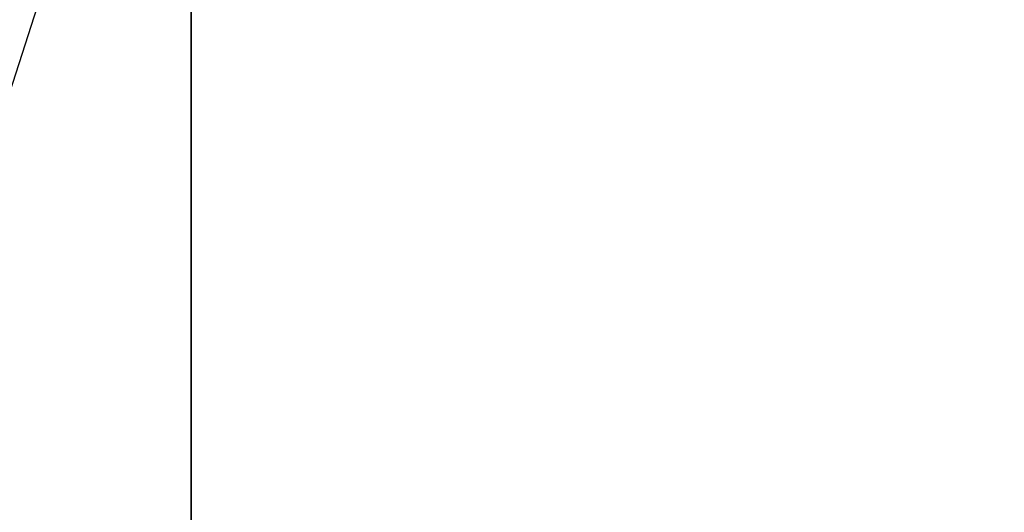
# Model space of a CAD drawing. Extents: x 0 to 80, y 0 to 80.
# Tile 445 of 656: x 9.27912 to 9.29466, y 35.40674 to 35.41451. Entities that reach past the tile are written whole.
import ezdxf

# ---------------------------------------------------------------- set-up
doc = ezdxf.new("R2010")
doc.units = 0
doc.header["$LTSCALE"] = 25.4
doc.layers.get('0').update_dxf_attribs({"color": 13, "linetype": 'CONTINUOUS'})

# ---------------------------------------------------------------- blocks, each defined once
blk = doc.blocks.new('ORBIT-I-KINKIET-20-7806-78')
at = {"color": 7}
for q in [(25.639109, 35.64608, 302.809326), (25.678438, 35.64608, 302.75235)]:
    blk.add_line((25.678438, 35.76836, 302.75235), q, dxfattribs=at)
mesh = blk.add_polyface(dxfattribs=at)
corners = [(25.935089, 35.76836, 344.928497), (25.202963, 35.64608, 344.543243), (25.935089, 35.64608, 344.928497)]
mesh.append_faces([[corners[k] for k in face] for face in [(0, 1, 2)]], dxfattribs={"color": 7})
mesh = blk.add_polyface(dxfattribs=at)
corners = [(25.935089, 35.76836, 344.928497), (25.202963, 35.76836, 344.543243), (25.202963, 35.64608, 344.543243)]
mesh.append_faces([[corners[k] for k in face] for face in [(0, 1, 2)]], dxfattribs={"color": 7})
mesh = blk.add_polyface(dxfattribs=at)
corners = [(26.402742, 35.64608, 302.383881), (25.678438, 35.76836, 302.75235), (26.402742, 35.76836, 302.383881)]
mesh.append_faces([[corners[k] for k in face] for face in [(0, 1, 2)]], dxfattribs={"color": 7})
mesh = blk.add_polyface(dxfattribs=at)
corners = [(26.402742, 35.64608, 302.383881), (25.678438, 35.64608, 302.75235), (25.678438, 35.76836, 302.75235)]
mesh.append_faces([[corners[k] for k in face] for face in [(0, 1, 2)]], dxfattribs={"color": 7})

msp = doc.modelspace()

# ---------------------------------------------------------------- block references
at = {"color": 0}
msp.add_blockref('ORBIT-I-KINKIET-20-7806-78', (-16.396614, -0.346078, -57.5), dxfattribs=at)

doc.saveas('drawing.dxf')
